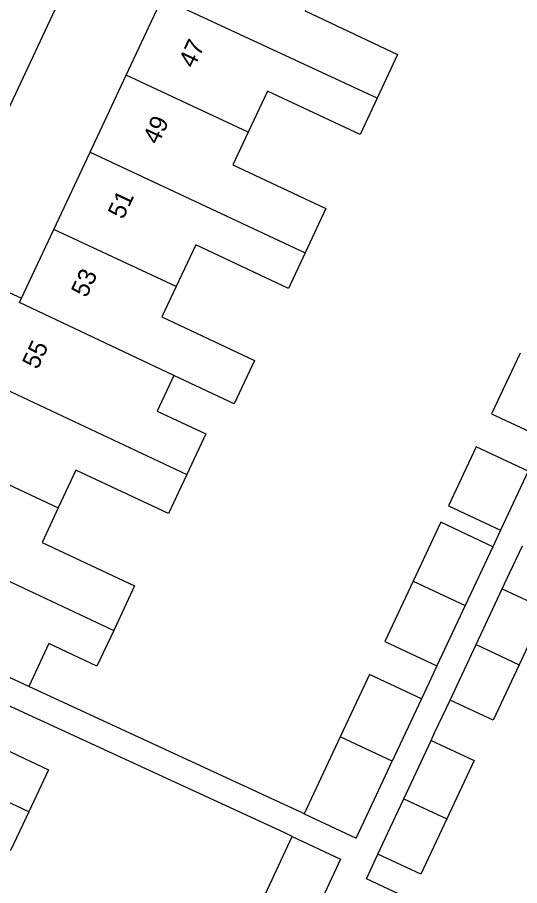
# Model space of a CAD drawing. Extents: x 159822 to 160765, y 380693 to 381634.
# Drawn here: x 160171.87 to 160199.87, y 381387.82 to 381436.17 of the extents above; entities that cross this region are included whole.
import ezdxf

# ---------------------------------------------------------------- set-up
doc = ezdxf.new("R2010")
doc.units = 0
for name, color, linetype in [('IMGEO_Pand', 7, 'Continuous'), ('IMGEO_Pand_nummerreeks', 7, 'Continuous'), ('IMGEO_Voetpad_halfverhard', 7, 'Continuous'), ('IMGEO_Voetpad_open', 7, 'Continuous')]:
    doc.layers.add(name, color=color, linetype=linetype)

msp = doc.modelspace()

# ---------------------------------------------------------------- linework, layer by layer
at = {"layer": 'IMGEO_Pand'}
for points in [[(160188.772, 381438.365), (160187.911, 381436.527), (160193.064, 381434.11), (160191.917, 381431.665)], [(160177.933, 381432.951), (160179.947, 381437.246)], [(160191.917, 381431.665), (160179.947, 381437.246)], [(160175.92, 381428.657), (160177.933, 381432.951)], [(160184.738, 381429.779), (160177.933, 381432.951)], [(160191.917, 381431.665), (160190.969, 381429.643), (160185.809, 381432.063), (160184.738, 381429.779)], [(160184.738, 381429.779), (160183.88, 381427.95), (160189.06, 381425.521), (160187.909, 381423.067)], [(160173.906, 381424.363), (160175.92, 381428.657)], [(160175.92, 381428.657), (160187.909, 381423.067)], [(160172.106, 381420.527), (160173.906, 381424.363)], [(160180.728, 381421.182), (160173.906, 381424.363)], [(160187.909, 381423.067), (160186.975, 381421.077), (160181.814, 381423.497), (160180.728, 381421.182)], [(160180.728, 381421.182), (160179.932, 381419.485), (160185.093, 381417.065), (160183.961, 381414.653), (160180.593, 381416.233)], [(160169.297, 381416.351), (160171.409, 381420.854), (160172.106, 381420.527)], [(160180.593, 381416.233), (160178.167, 381417.371), (160171.993, 381420.29), (160172.106, 381420.527)], [(160199.893, 381417.469), (160198.304, 381414.086), (160201.206, 381412.733)], [(160169.297, 381416.351), (160181.311, 381410.713)], [(160180.593, 381416.233), (160179.661, 381414.248), (160182.373, 381412.976), (160181.311, 381410.713)], [(160167.289, 381412.068), (160174.146, 381408.849)], [(160200.348, 381410.906), (160197.446, 381412.259), (160195.904, 381408.974), (160198.799, 381407.605)], [(160181.311, 381410.713), (160180.295, 381408.546), (160175.138, 381410.964), (160174.146, 381408.849)], [(160200.348, 381410.906), (160198.799, 381407.605)], [(160174.146, 381408.849), (160173.247, 381406.931), (160178.406, 381404.511), (160177.244, 381402.034)], [(160198.371, 381406.694), (160195.476, 381408.063), (160193.933, 381404.779)], [(160165.228, 381407.674), (160177.244, 381402.034)], [(160198.371, 381406.694), (160196.833, 381403.418)], [(160193.933, 381404.779), (160192.352, 381401.411), (160195.252, 381400.05)], [(160193.933, 381404.779), (160196.833, 381403.418)], [(160197.44, 381401.237), (160198.899, 381404.355)], [(160198.899, 381404.355), (160201.296, 381403.235), (160199.838, 381400.119)], [(160172.502, 381398.901), (160170.054, 381400.048), (160167.694, 381401.155), (160163.167, 381403.278)], [(160196.833, 381403.418), (160195.252, 381400.05)], [(160177.244, 381402.034), (160176.309, 381400.04), (160173.627, 381401.298), (160172.502, 381398.901)], [(160195.997, 381398.151), (160197.44, 381401.237)], [(160197.44, 381401.237), (160199.838, 381400.119)], [(160199.838, 381400.119), (160198.393, 381397.03), (160195.997, 381398.151)], [(160194.393, 381398.22), (160191.493, 381399.581), (160189.859, 381396.102)], [(160169.408, 381398.739), (160168.448, 381396.692), (160173.607, 381394.272), (160172.508, 381391.928)], [(160194.393, 381398.22), (160192.759, 381394.741)], [(160172.508, 381391.928), (160160.512, 381397.576)], [(160189.859, 381396.102), (160187.848, 381391.819)], [(160192.759, 381394.741), (160189.859, 381396.102)], [(160193.408, 381392.659), (160194.927, 381395.905)], [(160194.927, 381395.905), (160197.323, 381394.784), (160195.805, 381391.539)], [(160187.848, 381391.819), (160190.748, 381390.458), (160191.754, 381392.6), (160192.759, 381394.741)], [(160191.965, 381389.574), (160193.088, 381391.975), (160193.408, 381392.659)], [(160193.408, 381392.659), (160195.805, 381391.539)], [(160172.508, 381391.928), (160171.497, 381389.773), (160166.341, 381392.192), (160165.385, 381390.153)], [(160195.805, 381391.539), (160194.362, 381388.453), (160191.965, 381389.574)], [(160185.072, 381386.012), (160187.195, 381390.554)], [(160187.195, 381390.554), (160189.88, 381389.298), (160187.754, 381384.75)]]:
    msp.add_lwpolyline(points, dxfattribs=at)
at = {"layer": 'IMGEO_Voetpad_halfverhard'}
for points in [[(160198.799, 381407.605), (160198.371, 381406.694)], [(160198.899, 381404.355), (160199.156, 381404.905), (160200.029, 381406.744)], [(160195.252, 381400.05), (160194.821, 381399.132), (160194.393, 381398.22)], [(160187.848, 381391.819), (160187.702, 381391.888), (160172.502, 381398.901)], [(160187.195, 381390.554), (160186.771, 381390.752), (160169.408, 381398.739)], [(160194.927, 381395.905), (160195.125, 381396.328), (160195.997, 381398.151)], [(160201.582, 381383.397), (160191.323, 381388.201), (160191.965, 381389.574)]]:
    msp.add_lwpolyline(points, dxfattribs=at)
at = {"layer": 'IMGEO_Voetpad_open'}
msp.add_lwpolyline([(160159.202, 381405.137), (160197.851, 381487.555)], dxfattribs=at)

# ---------------------------------------------------------------- texts
at = {"layer": 'IMGEO_Pand_nummerreeks'}
for s, rotation, p in [('47', 64.8761, (160181.714, 381433.288)), ('49', 64.8761, (160179.717, 381429.031)), ('51', 64.8761, (160177.768, 381424.875)), ('53', 64.876, (160175.724, 381420.515)), ('55', 64.876, (160172.997, 381416.517))]:
    msp.add_text(s, height=1, rotation=rotation, dxfattribs=at).set_placement(p)

doc.saveas('drawing.dxf')
